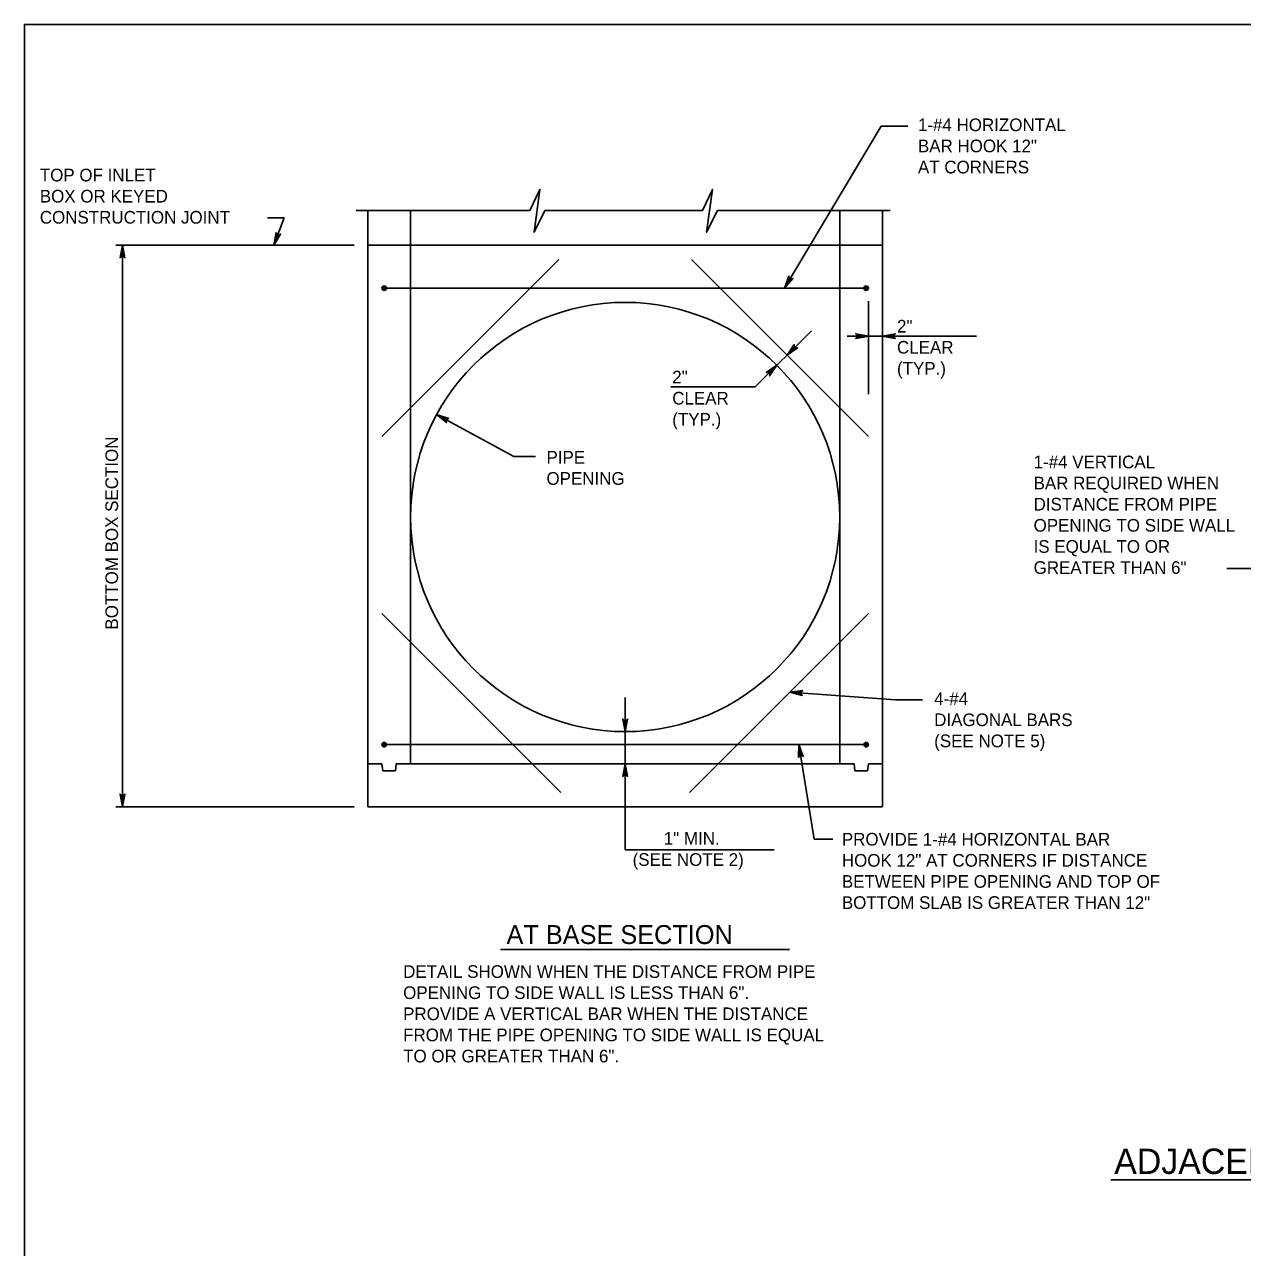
# Model space of a CAD drawing. Extents: x -6420 to 49575, y -4552 to 11624.
# Drawn here: x -774 to 172, y 6727 to 7677 of the extents above; entities that cross this region are included whole.
import ezdxf

# ---------------------------------------------------------------- set-up
doc = ezdxf.new("R2010")
doc.units = 0
doc.layers.add('1', color=7, linetype='Continuous')

msp = doc.modelspace()

# ---------------------------------------------------------------- linework, layer by layer
at = {"layer": '1'}
for p, q in [((-108.55, 7598.06), (-183.73, 7472.33)), ((-108.55, 7598.06), (-87.76, 7598.06)), ((-516.49, 7532.68), (-381.4, 7532.68)), ((-507.44, 7069.55), (-507.44, 7532.68)), ((-474.11, 7102.89), (-474.11, 7532.68)), ((-369.85, 7532.68), (-247.38, 7532.68)), ((-235.84, 7532.68), (-101.59, 7532.68)), ((-140.77, 7102.89), (-140.77, 7532.68)), ((-107.44, 7069.55), (-107.44, 7532.68)), ((-585.13, 7526.94), (-572.37, 7526.94)), ((-572.37, 7526.94), (-580.25, 7505.66)), ((-702.99, 7505.66), (-517.87, 7505.66)), ((-697.9, 7505.66), (-697.9, 7069.55)), ((-107.44, 7505.66), (-507.44, 7505.66)), ((-358.86, 7494.55), (-496.33, 7357.08)), ((-118.55, 7357.08), (-256.02, 7494.55)), ((-118.55, 7472.33), (-496.33, 7472.33)), ((-118.55, 7462.27), (-118.55, 7389.94)), ((-206.44, 7395.55), (-162.77, 7439.22)), ((-134.91, 7435.08), (-34.59, 7435.08)), ((-271.94, 7395.55), (-206.44, 7395.55)), ((-393.9, 7341.52), (-453.89, 7374.11)), ((-393.9, 7341.52), (-377, 7341.52)), ((160.03, 7254.56), (180.82, 7254.56)), ((-357.48, 7080.67), (-496.33, 7219.52)), ((-118.55, 7219.52), (-257.4, 7080.67)), ((-307.44, 7154.38), (-307.44, 7036.01)), ((-97.34, 7152.45), (-179.46, 7158.61)), ((-97.34, 7152.45), (-76.55, 7152.45)), ((-118.55, 7117.76), (-496.33, 7117.76)), ((-507.46, 7102.89), (-496.34, 7102.89)), ((-495.64, 7097.33), (-496.34, 7102.89)), ((-495.64, 7097.33), (-485.92, 7097.33)), ((-485.92, 7097.33), (-485.23, 7102.89)), ((-485.23, 7102.89), (-474.11, 7102.89)), ((-140.77, 7102.89), (-474.11, 7102.89)), ((-140.77, 7102.89), (-129.65, 7102.89)), ((-128.96, 7097.33), (-129.65, 7102.89)), ((-128.96, 7097.33), (-119.24, 7097.33)), ((-119.24, 7097.33), (-118.55, 7102.89)), ((-118.55, 7102.89), (-107.42, 7102.89)), ((-702.99, 7069.55), (-517.87, 7069.55)), ((-107.44, 7069.55), (-507.44, 7069.55)), ((-307.44, 7036.01), (-191.69, 7036.01)), ((-404.4, 6958.73), (-179.71, 6958.73)), ((69.92, 6779.95), (713.79, 6779.95))]:
    msp.add_line(p, q, dxfattribs=at)
for points in [[(1804.7, 5826.65), (1804.7, 7677.05), (-774.04, 7677.05), (-774.04, 5826.65), (1804.7, 5826.65), (1804.7, 5913.13), (1148.53, 5913.13), (1148.53, 6125.33), (1804.7, 6125.33), (1804.7, 6220.35), (1148.53, 6220.35), (1148.53, 5826.65), (1407.07, 5826.65), (1407.07, 5913.13), (1407.07, 5826.65), (1659.69, 5826.65), (1659.69, 5913.13), (1659.69, 5872.72), (1804.7, 5872.72)], [(-369.85, 7532.68), (-378.18, 7515.67), (-373.65, 7548.96), (-381.4, 7532.68)], [(-235.84, 7532.68), (-244.17, 7515.67), (-239.64, 7548.96), (-247.38, 7532.68)], [(-580.25, 7505.66), (-578.58, 7515.47), (-578.46, 7515.03), (-578.35, 7514.59), (-578.11, 7514.29), (-577.87, 7513.99), (-577.58, 7513.83), (-577.29, 7513.66), (-576.96, 7513.6), (-576.64, 7513.54), (-576.26, 7513.61), (-575.89, 7513.67), (-575.51, 7513.94), (-575.13, 7514.2), (-580.25, 7505.66), (-575.51, 7513.94), (-575.89, 7513.67), (-580.25, 7505.66), (-576.26, 7513.61), (-576.64, 7513.54), (-580.25, 7505.66), (-576.96, 7513.6), (-577.29, 7513.66), (-580.25, 7505.66), (-577.58, 7513.83), (-577.87, 7513.99), (-580.25, 7505.66), (-578.11, 7514.29), (-578.35, 7514.59), (-580.25, 7505.66), (-578.46, 7515.03)], [(-697.9, 7505.66), (-696.06, 7495.88), (-696.32, 7496.25), (-696.59, 7496.63), (-696.91, 7496.82), (-697.24, 7497.02), (-697.57, 7497.07), (-697.9, 7497.13), (-698.23, 7497.07), (-698.55, 7497.02), (-698.88, 7496.82), (-699.21, 7496.63), (-699.47, 7496.25), (-699.73, 7495.88), (-697.9, 7505.66), (-699.47, 7496.25), (-699.21, 7496.63), (-697.9, 7505.66), (-698.88, 7496.82), (-698.55, 7497.02), (-697.9, 7505.66), (-698.23, 7497.07), (-697.9, 7497.13), (-697.9, 7505.66), (-697.57, 7497.07), (-697.24, 7497.02), (-697.9, 7505.66), (-696.91, 7496.82), (-696.59, 7496.63), (-697.9, 7505.66), (-696.32, 7496.25)], [(-183.73, 7472.33), (-180.28, 7481.67), (-180.25, 7481.21), (-180.22, 7480.75), (-180.04, 7480.42), (-179.85, 7480.08), (-179.6, 7479.87), (-179.35, 7479.65), (-179.04, 7479.53), (-178.73, 7479.41), (-178.35, 7479.41), (-177.97, 7479.41), (-177.55, 7479.6), (-177.13, 7479.78), (-183.73, 7472.33), (-177.55, 7479.6), (-177.97, 7479.41), (-183.73, 7472.33), (-178.35, 7479.41), (-178.73, 7479.41), (-183.73, 7472.33), (-179.04, 7479.53), (-179.35, 7479.65), (-183.73, 7472.33), (-179.6, 7479.87), (-179.85, 7480.08), (-183.73, 7472.33), (-180.04, 7480.42), (-180.22, 7480.75), (-183.73, 7472.33), (-180.25, 7481.21)], [(-181.73, 7420.26), (-176.11, 7428.47), (-176.19, 7428.02), (-176.27, 7427.57), (-176.18, 7427.2), (-176.08, 7426.83), (-175.89, 7426.56), (-175.7, 7426.29), (-175.43, 7426.1), (-175.16, 7425.9), (-174.79, 7425.81), (-174.42, 7425.72), (-173.97, 7425.8), (-173.51, 7425.88), (-181.73, 7420.26), (-173.97, 7425.8), (-174.42, 7425.72), (-181.73, 7420.26), (-174.79, 7425.81), (-175.16, 7425.9), (-181.73, 7420.26), (-175.43, 7426.1), (-175.7, 7426.29), (-181.73, 7420.26), (-175.89, 7426.56), (-176.08, 7426.83), (-181.73, 7420.26), (-176.18, 7427.2), (-176.27, 7427.57), (-181.73, 7420.26), (-176.19, 7428.02)], [(-118.55, 7435.08), (-128.34, 7433.24), (-127.96, 7433.5), (-127.59, 7433.76), (-127.39, 7434.09), (-127.2, 7434.42), (-127.14, 7434.75), (-127.08, 7435.08), (-127.14, 7435.41), (-127.2, 7435.73), (-127.39, 7436.06), (-127.59, 7436.39), (-127.96, 7436.65), (-128.34, 7436.91), (-118.55, 7435.08), (-127.96, 7436.65), (-127.59, 7436.39), (-118.55, 7435.08), (-127.39, 7436.06), (-127.2, 7435.73), (-118.55, 7435.08), (-127.14, 7435.41), (-127.08, 7435.08), (-118.55, 7435.08), (-127.14, 7434.75), (-127.2, 7434.42), (-118.55, 7435.08), (-127.39, 7434.09), (-127.59, 7433.76), (-118.55, 7435.08), (-127.96, 7433.5)], [(-107.44, 7435.08), (-97.66, 7436.91), (-98.03, 7436.65), (-98.41, 7436.39), (-98.6, 7436.06), (-98.8, 7435.73), (-98.85, 7435.41), (-98.91, 7435.08), (-98.85, 7434.75), (-98.8, 7434.42), (-98.6, 7434.09), (-98.41, 7433.76), (-98.03, 7433.5), (-97.66, 7433.24), (-107.44, 7435.08), (-98.03, 7433.5), (-98.41, 7433.76), (-107.44, 7435.08), (-98.6, 7434.09), (-98.8, 7434.42), (-107.44, 7435.08), (-98.85, 7434.75), (-98.91, 7435.08), (-107.44, 7435.08), (-98.85, 7435.41), (-98.8, 7435.73), (-107.44, 7435.08), (-98.6, 7436.06), (-98.41, 7436.39), (-107.44, 7435.08), (-98.03, 7436.65)], [(-189.59, 7412.4), (-195.21, 7404.18), (-195.13, 7404.63), (-195.05, 7405.08), (-195.14, 7405.45), (-195.24, 7405.82), (-195.43, 7406.1), (-195.62, 7406.37), (-195.89, 7406.56), (-196.17, 7406.75), (-196.53, 7406.85), (-196.9, 7406.94), (-197.36, 7406.86), (-197.81, 7406.78), (-189.59, 7412.4), (-197.36, 7406.86), (-196.9, 7406.94), (-189.59, 7412.4), (-196.53, 7406.85), (-196.17, 7406.75), (-189.59, 7412.4), (-195.89, 7406.56), (-195.62, 7406.37), (-189.59, 7412.4), (-195.43, 7406.1), (-195.24, 7405.82), (-189.59, 7412.4), (-195.14, 7405.45), (-195.05, 7405.08), (-189.59, 7412.4), (-195.13, 7404.63)], [(-453.89, 7374.11), (-444.42, 7371.05), (-444.87, 7371), (-445.33, 7370.95), (-445.66, 7370.76), (-445.98, 7370.56), (-446.19, 7370.3), (-446.4, 7370.04), (-446.5, 7369.72), (-446.61, 7369.41), (-446.6, 7369.03), (-446.58, 7368.65), (-446.37, 7368.24), (-446.17, 7367.83), (-453.89, 7374.11), (-446.37, 7368.24), (-446.58, 7368.65), (-453.89, 7374.11), (-446.6, 7369.03), (-446.61, 7369.41), (-453.89, 7374.11), (-446.5, 7369.72), (-446.4, 7370.04), (-453.89, 7374.11), (-446.19, 7370.3), (-445.98, 7370.56), (-453.89, 7374.11), (-445.66, 7370.76), (-445.33, 7370.95), (-453.89, 7374.11), (-444.87, 7371)], [(-179.46, 7158.61), (-169.56, 7159.71), (-169.96, 7159.48), (-170.35, 7159.25), (-170.57, 7158.93), (-170.79, 7158.62), (-170.87, 7158.3), (-170.95, 7157.97), (-170.92, 7157.64), (-170.89, 7157.31), (-170.72, 7156.97), (-170.55, 7156.63), (-170.19, 7156.34), (-169.84, 7156.05), (-179.46, 7158.61), (-170.19, 7156.34), (-170.55, 7156.63), (-179.46, 7158.61), (-170.72, 7156.97), (-170.89, 7157.31), (-179.46, 7158.61), (-170.92, 7157.64), (-170.95, 7157.97), (-179.46, 7158.61), (-170.87, 7158.3), (-170.79, 7158.62), (-179.46, 7158.61), (-170.57, 7158.93), (-170.35, 7159.25), (-179.46, 7158.61), (-169.96, 7159.48)], [(-307.44, 7127.88), (-309.28, 7137.67), (-308.75, 7136.91), (-308.1, 7136.52), (-307.44, 7136.41), (-306.78, 7136.52), (-306.13, 7136.91), (-305.61, 7137.67), (-307.44, 7127.88), (-306.13, 7136.91), (-306.78, 7136.52), (-307.44, 7127.88), (-307.44, 7136.41), (-308.1, 7136.52), (-307.44, 7127.88), (-308.75, 7136.91)], [(-172.54, 7117.76), (-169.18, 7108.47), (-169.49, 7108.8), (-169.81, 7109.12), (-170.16, 7109.26), (-170.51, 7109.4), (-170.84, 7109.4), (-171.18, 7109.4), (-171.49, 7109.3), (-171.8, 7109.19), (-172.09, 7108.95), (-172.38, 7108.7), (-172.58, 7108.29), (-172.77, 7107.88), (-172.54, 7117.76), (-172.58, 7108.29), (-172.38, 7108.7), (-172.54, 7117.76), (-172.09, 7108.95), (-171.8, 7109.19), (-172.54, 7117.76), (-171.49, 7109.3), (-171.18, 7109.4), (-172.54, 7117.76), (-170.84, 7109.4), (-170.51, 7109.4), (-172.54, 7117.76), (-170.16, 7109.26), (-169.81, 7109.12), (-172.54, 7117.76), (-169.49, 7108.8)], [(-172.54, 7117.76), (-160.59, 7044.48), (-146.24, 7044.48)], [(-307.44, 7102.89), (-305.61, 7093.1), (-306.13, 7093.86), (-306.78, 7094.24), (-307.44, 7094.36), (-308.1, 7094.24), (-308.75, 7093.86), (-309.28, 7093.1), (-307.44, 7102.89), (-308.75, 7093.86), (-308.1, 7094.24), (-307.44, 7102.89), (-307.44, 7094.36), (-306.78, 7094.24), (-307.44, 7102.89), (-306.13, 7093.86)], [(-697.9, 7069.55), (-699.73, 7079.34), (-699.47, 7078.96), (-699.21, 7078.59), (-698.88, 7078.39), (-698.55, 7078.2), (-698.23, 7078.14), (-697.9, 7078.08), (-697.57, 7078.14), (-697.24, 7078.2), (-696.91, 7078.39), (-696.59, 7078.59), (-696.32, 7078.96), (-696.06, 7079.34), (-697.9, 7069.55), (-696.32, 7078.96), (-696.59, 7078.59), (-697.9, 7069.55), (-696.91, 7078.39), (-697.24, 7078.2), (-697.9, 7069.55), (-697.57, 7078.14), (-697.9, 7078.08), (-697.9, 7069.55), (-698.23, 7078.14), (-698.55, 7078.2), (-697.9, 7069.55), (-698.88, 7078.39), (-699.21, 7078.59), (-697.9, 7069.55), (-699.47, 7078.96)]]:
    msp.add_lwpolyline(points, dxfattribs=at)
for centre, radius in [((-494.59, 7472.28), 1.75), ((-494.59, 7472.28), 1.31), ((-494.59, 7472.28), 0.875), ((-494.59, 7472.28), 0.437), ((-120.29, 7472.28), 1.75), ((-120.29, 7472.28), 1.31), ((-120.29, 7472.28), 0.875), ((-120.29, 7472.28), 0.437), ((-307.44, 7294.55), 166.67), ((-494.59, 7117.71), 1.75), ((-494.59, 7117.71), 1.31), ((-494.59, 7117.71), 0.875), ((-494.59, 7117.71), 0.437), ((-120.29, 7117.71), 1.75), ((-120.29, 7117.71), 1.31), ((-120.29, 7117.71), 0.875), ((-120.29, 7117.71), 0.437)]:
    msp.add_circle(centre, radius, dxfattribs=at)

# ---------------------------------------------------------------- texts
for s, height, p in [('1-#4 HORIZONTAL', 9.8425, (-80.02, 7594.19)), ('BAR HOOK 12"', 9.8425, (-80.02, 7577.78)), ('AT CORNERS', 9.843, (-80.02, 7561.38)), ('TOP OF INLET', 9.8425, (-762.1, 7555.18)), ('BOX OR KEYED ', 9.8425, (-762.1, 7538.78)), ('CONSTRUCTION JOINT', 9.8425, (-762.1, 7522.38)), ('2"', 9.843, (-96.29, 7437.82)), ('CLEAR', 9.843, (-96.29, 7421.41)), ('(TYP.)', 9.843, (-96.29, 7405.01)), ('2"', 9.843, (-270.86, 7398.29)), ('CLEAR', 9.843, (-270.86, 7381.89)), ('(TYP.)', 9.843, (-270.86, 7365.48)), ('PIPE', 9.843, (-368.55, 7335.98)), ('1-#4 VERTICAL', 9.8425, (9.82, 7332.38)), ('OPENING', 9.843, (-368.55, 7319.57)), ('BAR REQUIRED WHEN', 9.8425, (9.82, 7315.97)), ('DISTANCE FROM PIPE', 9.8425, (9.82, 7299.57)), ('OPENING TO SIDE WALL', 9.8425, (9.82, 7283.17)), ('IS EQUAL TO OR', 9.8425, (9.82, 7266.76)), ('GREATER THAN 6"', 9.8425, (9.82, 7250.36)), ('4-#4', 9.843, (-67.4, 7148.57)), ('DIAGONAL BARS', 9.8425, (-67.4, 7132.17)), ('(SEE NOTE 5)', 9.8425, (-67.4, 7115.76)), ('1" MIN.', 9.843, (-277.45, 7040.03)), ('PROVIDE 1-#4 HORIZONTAL BAR', 9.8425, (-139.11, 7039.41)), ('(SEE NOTE 2)', 9.8425, (-301.63, 7023.62)), ('HOOK 12" AT CORNERS IF DISTANCE', 9.8425, (-139.11, 7023.01)), ('BETWEEN PIPE OPENING AND TOP OF', 9.8425, (-139.11, 7006.6)), ('BOTTOM SLAB IS GREATER THAN 12"', 9.8425, (-139.11, 6990.2)), ('AT BASE SECTION', 14.6898, (-399.6, 6962.95)), ('DETAIL SHOWN WHEN THE DISTANCE FROM PIPE', 9.8425, (-479.9, 6936.64)), ('OPENING TO SIDE WALL IS LESS THAN 6".', 9.8425, (-479.9, 6920.24)), ('PROVIDE A VERTICAL BAR WHEN THE DISTANCE', 9.8425, (-479.9, 6903.83)), ('FROM THE PIPE OPENING TO SIDE WALL IS EQUAL', 9.8425, (-479.9, 6887.43)), ('TO OR GREATER THAN 6".', 9.8425, (-479.9, 6871.02)), ('ADJACENT TO PIPE OPENINGS IN WALL', 19.685, (72.43, 6784.39))]:
    msp.add_text(s, height=height, dxfattribs=at).set_placement(p)
msp.add_text('BOTTOM BOX SECTION', height=9.8425, rotation=90, dxfattribs=at).set_placement((-701.33, 7207.13))

doc.saveas('drawing.dxf')
